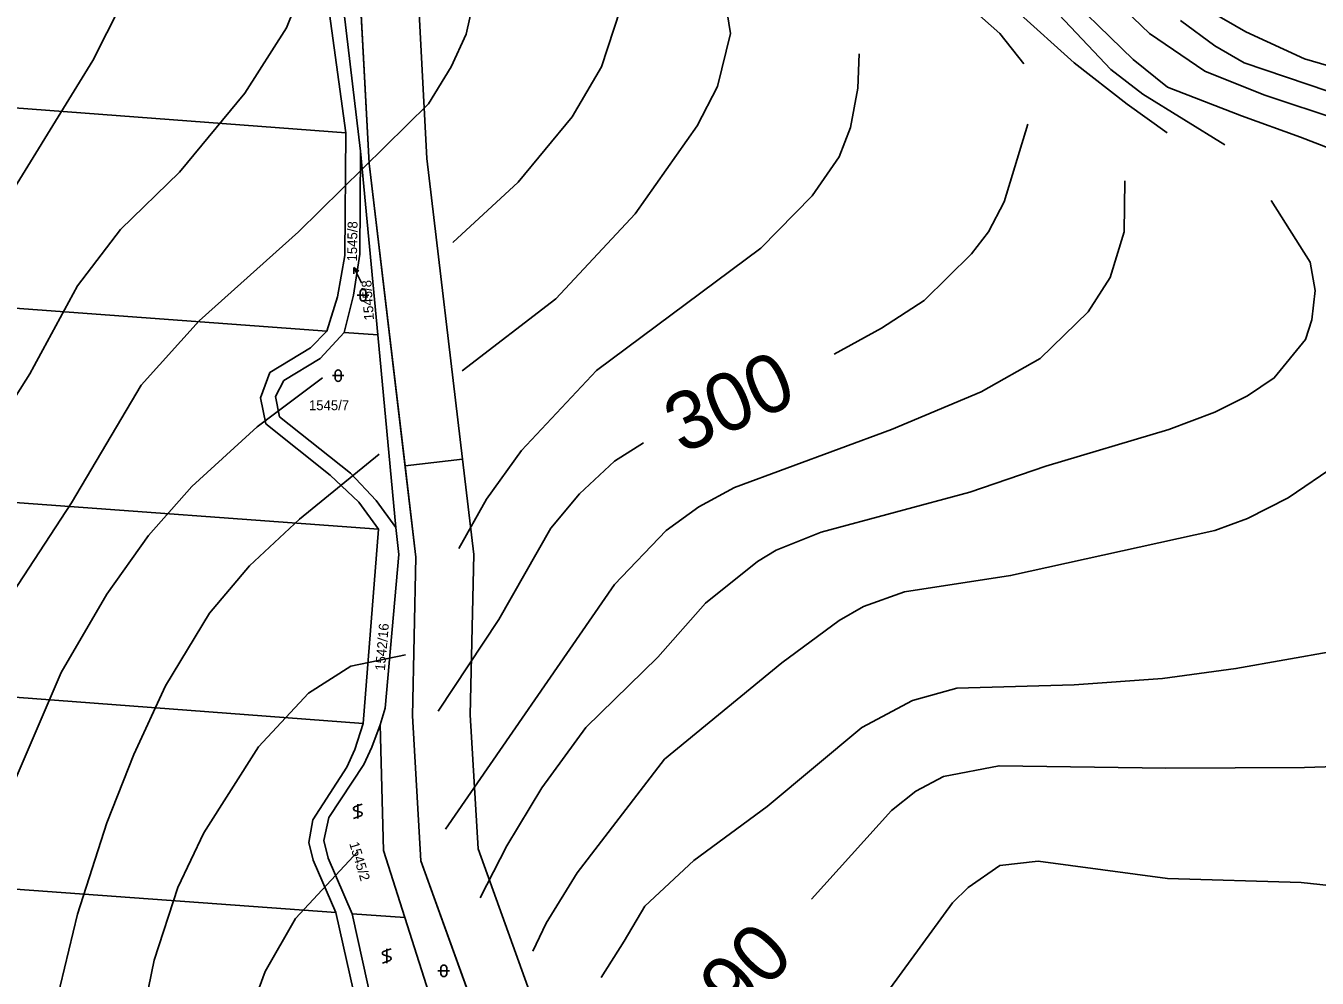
# Model space of a CAD drawing. Extents: x -555860 to -552701, y -1187050 to -1182291.
# Drawn here: x -553524.5 to -553301.3, y -1184480.9 to -1184316.2 of the extents above; entities that cross this region are included whole.
import ezdxf

# ---------------------------------------------------------------- set-up
doc = ezdxf.new("R2010")
doc.units = 0
for name, color, linetype in [('LEG_2b', 7, 'Continuous'), ('Level 16', 7, 'Continuous'), ('Level 25', 7, 'Continuous'), ('Level 28', 7, 'Continuous'), ('Level 30', 7, 'Continuous'), ('Level 40', 7, 'Continuous'), ('Level 41', 7, 'Continuous'), ('navrh_BV', 7, 'Continuous')]:
    doc.layers.add(name, color=color, linetype=linetype)

msp = doc.modelspace()

# ---------------------------------------------------------------- linework, layer by layer
at = {"layer": 'Level 16'}
for p, q in [((-553467.79, -1184357.99), (-553467.81, -1184359.1)), ((-553466.49, -1184360.69), (-553467.79, -1184357.99)), ((-553467.79, -1184357.99), (-553466.91, -1184358.67))]:
    msp.add_line(p, q, dxfattribs=at)
at = {"layer": 'Level 25'}
for p, q in [((-553466.71, -1184362.3), (-553466.71, -1184363.3)), ((-553465.71, -1184363.3), (-553465.71, -1184362.3)), ((-553467.21, -1184362.8), (-553465.21, -1184362.8)), ((-553471.5, -1184376.71), (-553469.5, -1184376.71)), ((-553471, -1184376.21), (-553471, -1184377.21)), ((-553470, -1184377.21), (-553470, -1184376.21)), ((-553466.38, -1184450.77), (-553467.68, -1184451.25)), ((-553467.13, -1184450.77), (-553467.13, -1184453.27)), ((-553467.88, -1184453.27), (-553466.58, -1184452.78)), ((-553467.68, -1184451.85), (-553466.58, -1184452.18)), ((-553461.37, -1184475.77), (-553462.67, -1184476.25)), ((-553462.12, -1184475.77), (-553462.12, -1184478.27)), ((-553462.87, -1184478.27), (-553461.57, -1184477.78)), ((-553462.67, -1184476.85), (-553461.57, -1184477.18)), ((-553453.25, -1184479.59), (-553451.25, -1184479.59)), ((-553452.75, -1184479.09), (-553452.75, -1184480.09)), ((-553451.75, -1184480.09), (-553451.75, -1184479.09))]:
    msp.add_line(p, q, dxfattribs=at)
for centre, radius, start, end in [((-553466.21, -1184362.3), 0.5, 0, 180), ((-553466.21, -1184363.3), 0.5, 180, 359.9879), ((-553470.5, -1184376.21), 0.5, 0, 180), ((-553470.5, -1184377.21), 0.5, 180, 359.9879), ((-553467.55, -1184451.55), 0.329, 113.579, 246.421), ((-553466.71, -1184452.48), 0.329, 293.574, 66.426), ((-553462.54, -1184476.55), 0.329, 113.579, 246.421), ((-553461.7, -1184477.48), 0.329, 293.574, 66.426), ((-553452.25, -1184479.09), 0.5, 0, 180), ((-553452.25, -1184480.09), 0.5, 180, 359.9879)]:
    msp.add_arc(centre, radius, start, end, dxfattribs=at)
at = {"layer": 'Level 28'}
msp.add_lwpolyline([(-553467.28, -1184300.23), (-553465.17, -1184340.04), (-553457.06, -1184408.09), (-553457.68, -1184435.54), (-553456.19, -1184460.56), (-553444.75, -1184492.37), (-553437.91, -1184522.5), (-553434.81, -1184546.62), (-553427.72, -1184563.27), (-553424.6, -1184586.76), (-553427.11, -1184644.58), (-553428.86, -1184666.17), (-553428.43, -1184679.9), (-553426.63, -1184719.81), (-553426.44, -1184741.39), (-553426.41, -1184744.45), (-553424.26, -1184745.39), (-553412.03, -1184750.71), (-553395.99, -1184772.89), (-553382.37, -1184791.04), (-553367.78, -1184818.73), (-553358.23, -1184838.81), (-553335.3, -1184893.6), (-553329.69, -1184910.28)], dxfattribs=at)
at = {"layer": 'Level 30'}
for points in [[(-553449.01, -1184391.14), (-553455.2, -1184339.18), (-553457.34, -1184298.75)], [(-553467.28, -1184300.23), (-553465.17, -1184340.04), (-553458.94, -1184392.32)], [(-553458.94, -1184392.32), (-553449.01, -1184391.14)], [(-553449.01, -1184391.14), (-553458.94, -1184392.32)], [(-553320.39, -1184906.56), (-553325.94, -1184890.07), (-553349.1, -1184834.73), (-553358.84, -1184814.25), (-553373.89, -1184785.67), (-553387.94, -1184766.96), (-553405.53, -1184742.63), (-553416.47, -1184737.87), (-553416.63, -1184719.54), (-553418.44, -1184679.52), (-553418.85, -1184666.42), (-553417.13, -1184645.2), (-553414.57, -1184586.31), (-553417.99, -1184560.6), (-553425.07, -1184543.97), (-553428.05, -1184520.75), (-553435.13, -1184489.56), (-553446.29, -1184458.53), (-553447.67, -1184435.35), (-553447.05, -1184407.61), (-553449.01, -1184391.14)], [(-553458.94, -1184392.32), (-553457.06, -1184408.09), (-553457.68, -1184435.54), (-553456.19, -1184460.56), (-553444.75, -1184492.37), (-553437.91, -1184522.5), (-553434.81, -1184546.62), (-553427.72, -1184563.27), (-553424.6, -1184586.76), (-553427.11, -1184644.58), (-553428.86, -1184666.17), (-553428.43, -1184679.9), (-553426.63, -1184719.81), (-553426.44, -1184741.39), (-553426.41, -1184744.45), (-553424.26, -1184745.39), (-553412.03, -1184750.71), (-553395.99, -1184772.89), (-553382.37, -1184791.04), (-553367.78, -1184818.73), (-553358.23, -1184838.81), (-553335.3, -1184893.6), (-553329.69, -1184910.28)]]:
    msp.add_lwpolyline(points, dxfattribs=at)
at = {"layer": 'Level 40'}
for points in [[(-553475.36, -1184306.41), (-553479.45, -1184316.57), (-553486.65, -1184327.86), (-553497.94, -1184341.55), (-553508.1, -1184351.43), (-553515.58, -1184361.16), (-553523.77, -1184376.41), (-553548.04, -1184414.79)], [(-553327.23, -1184334.71), (-553334.12, -1184329.8), (-553343.28, -1184322.64), (-553353.16, -1184313.75)], [(-553174.6, -1184378.48), (-553188.15, -1184376.28), (-553199.72, -1184373.98), (-553207.24, -1184372.03), (-553225.3, -1184366.67), (-553229.82, -1184364.69), (-553235.14, -1184361.41), (-553239.32, -1184356.74), (-553241.09, -1184351.75), (-553241.75, -1184346.93), (-553243.51, -1184340.14), (-553244.78, -1184337.88), (-553252.68, -1184334.92), (-553262.84, -1184333.79), (-553303.48, -1184321.94), (-553313.64, -1184317.28), (-553319.71, -1184313.75)], [(-553351.32, -1184333.26), (-553355.38, -1184346.65), (-553358.09, -1184351.85), (-553361.06, -1184355.66), (-553369.24, -1184363.7), (-553376.58, -1184368.5), (-553384.79, -1184373.02)], [(-553417.73, -1184388.35), (-553422.72, -1184391.51), (-553428.79, -1184397.15), (-553433.73, -1184403.08), (-553442.76, -1184418.88), (-553453.21, -1184434.69)], [(-553196.95, -1184391.27), (-553193.13, -1184402.65), (-553190.87, -1184412.25), (-553190.45, -1184417.05), (-553192, -1184426.64), (-553194.26, -1184431.3), (-553197.65, -1184434.26), (-553201.6, -1184436.52), (-553211.76, -1184439.48), (-553221.92, -1184441.18), (-553237.16, -1184442.31), (-553303.48, -1184444.42), (-553327.47, -1184444.56), (-553356.26, -1184444.14), (-553365.86, -1184445.98), (-553370.65, -1184448.52), (-553374.89, -1184451.9), (-553388.7, -1184467.21)], [(-553467.09, -1184458.96), (-553477.89, -1184470.52), (-553483.12, -1184479.7), (-553486.23, -1184488.17), (-553498.12, -1184524.3), (-553505.92, -1184548.23), (-553508.25, -1184554.11), (-553511.16, -1184559.93), (-553514.34, -1184565.55), (-553517.81, -1184570.47), (-553522.39, -1184575.6), (-553526.97, -1184579.34)]]:
    msp.add_lwpolyline(points, dxfattribs=at)
at = {"layer": 'Level 41'}
for points in [[(-553446.35, -1184270.08), (-553441.64, -1184274.1), (-553435.14, -1184280.73), (-553431.47, -1184286.37), (-553423.43, -1184302.18), (-553422.3, -1184306.41), (-553421.74, -1184313.47), (-553424.98, -1184323.34), (-553430.06, -1184331.95), (-553439.38, -1184343.24), (-553450.67, -1184353.69)], [(-553908.87, -1184294.28), (-553885.3, -1184328.71), (-553871.76, -1184345.08), (-553838.59, -1184377.82), (-553828.01, -1184386.85), (-553810.94, -1184399.55), (-553759.43, -1184434.97), (-553750.26, -1184440.75), (-553736, -1184447.25), (-553724.01, -1184450.07), (-553711.87, -1184450.49), (-553696.92, -1184449.5), (-553630.59, -1184442.17), (-553608.86, -1184438.21), (-553594.75, -1184434.12), (-553586.28, -1184429.32), (-553576.4, -1184419.87), (-553571.79, -1184413.84), (-553554.95, -1184386.57), (-553542.96, -1184369.63), (-553530.68, -1184351), (-553512.9, -1184322.22), (-553500.9, -1184298.51)], [(-553231.45, -1184374.87), (-553239.98, -1184369.21), (-553245.06, -1184364.55), (-553247.06, -1184361.17), (-553251.41, -1184350.44), (-553253.39, -1184347.62), (-553256.07, -1184345.36), (-553258.89, -1184344.09), (-553275.54, -1184341.13), (-553281.19, -1184339.57), (-553296.99, -1184332.66), (-553310.54, -1184328.14), (-553320.7, -1184324.05), (-553330.3, -1184317.56), (-553352.73, -1184295.97)], [(-553449.08, -1184375.86), (-553432.89, -1184363.42), (-553419.2, -1184348.75), (-553408.47, -1184333.51), (-553404.95, -1184326.73), (-553402.69, -1184317.56), (-553404.06, -1184308.92)], [(-553347.09, -1184308.39), (-553333.12, -1184322.08), (-553327.19, -1184326.87), (-553314.35, -1184331.81), (-553304.19, -1184335.48), (-553289.69, -1184341.06), (-553264.11, -1184349.59), (-553259.88, -1184352.98), (-553255.93, -1184358.34), (-553250.14, -1184368.5), (-553246.95, -1184372.24)], [(-553533.22, -1184424.1), (-553516.57, -1184398.7), (-553504.57, -1184378.38), (-553494.55, -1184367.23), (-553477.34, -1184351.85), (-553454.9, -1184329.7), (-553450.95, -1184323.35), (-553448.41, -1184317.7), (-553447.14, -1184312.06)], [(-553347.93, -1184312.2), (-553336.93, -1184323.77), (-553331.43, -1184328.06), (-553317.24, -1184336.84)], [(-553352.01, -1184322.8), (-553356.12, -1184317.56), (-553360.64, -1184313.61)], [(-553324.93, -1184315.3), (-553319.01, -1184319.68), (-553313.93, -1184322.64), (-553266.79, -1184338.59), (-553253.24, -1184340.7), (-553247.88, -1184343.1), (-553245.91, -1184345.5), (-553243.3, -1184357.51), (-553241.67, -1184360.74), (-553236.59, -1184366.53), (-553232.92, -1184368.78), (-553226.98, -1184371.24), (-553194.26, -1184381.91), (-553186.89, -1184384.5)], [(-553449.65, -1184406.58), (-553444.89, -1184398.05), (-553438.81, -1184389.67), (-553425.83, -1184375.84), (-553397.47, -1184354.67), (-553388.57, -1184345.64), (-553383.92, -1184338.87), (-553381.94, -1184333.79), (-553380.67, -1184327.02), (-553380.45, -1184321.09)], [(-553451.94, -1184455.11), (-553422.72, -1184412.81), (-553413.84, -1184403.5), (-553408.19, -1184399.41), (-553401.98, -1184396.02), (-553374.89, -1184386), (-553359.36, -1184379.51), (-553349.2, -1184373.72), (-553340.88, -1184365.68), (-553337.07, -1184359.75), (-553334.67, -1184351.85), (-553334.53, -1184343.01)], [(-553309.25, -1184346.44), (-553302.49, -1184357.07), (-553301.65, -1184362.01), (-553302.21, -1184367.09), (-553303.34, -1184370.48), (-553308.7, -1184377.11), (-553313.36, -1184380.22), (-553319.01, -1184383.04), (-553326.91, -1184386), (-553348.22, -1184392.35), (-553361.34, -1184396.87), (-553387.02, -1184403.78), (-553394.79, -1184406.89), (-553398.03, -1184408.86), (-553407.03, -1184416.02), (-553415.25, -1184425.37), (-553427.67, -1184437.51), (-553435.29, -1184447.95), (-553441.35, -1184457.97), (-553445.96, -1184466.96)], [(-553284.49, -1184352.97), (-553281.2, -1184358.33), (-553278.22, -1184367.09), (-553279.07, -1184372.46), (-553280.9, -1184376.12), (-553284.85, -1184380.92), (-553297.84, -1184392.07), (-553306.31, -1184397.85), (-553313.36, -1184401.38), (-553319.01, -1184403.5), (-553354.29, -1184411.26), (-553372.63, -1184414.08), (-553379.69, -1184416.62), (-553383.92, -1184419.02), (-553393.8, -1184426.36), (-553414.12, -1184443.01), (-553429.22, -1184462.63), (-553434.58, -1184471.38), (-553436.85, -1184476.17)], [(-553527.86, -1184450.21), (-553518.4, -1184428.05), (-553510.5, -1184414.51), (-553503.3, -1184404.35), (-553495.82, -1184395.88), (-553484.53, -1184385.58), (-553473.24, -1184377.11)], [(-553425.02, -1184480.75), (-553421.07, -1184474.49), (-553417.5, -1184468.41), (-553409.04, -1184460.51), (-553396.34, -1184451.2), (-553379.97, -1184437.51), (-553371.22, -1184432.85), (-553363.6, -1184430.73), (-553343.28, -1184430.17), (-553328.04, -1184429.04), (-553315.34, -1184427.35), (-553289.94, -1184422.83), (-553258.89, -1184420.29), (-553250.7, -1184418.74), (-553245.91, -1184416.76), (-553237.44, -1184411.12), (-553232.26, -1184404.32), (-553230.93, -1184397.79), (-553231.57, -1184393.65), (-553233.03, -1184390.36), (-553238.76, -1184382.56)], [(-553463.43, -1184390.3), (-553477.2, -1184401.52), (-553485.81, -1184409.57), (-553492.72, -1184417.75), (-553500.34, -1184430.31), (-553505.84, -1184442.17), (-553510.5, -1184454.02), (-553515.58, -1184469.82), (-553520.8, -1184491.56), (-553523.77, -1184501.43), (-553535.53, -1184519.8)], [(-553533.2, -1184551.89), (-553524.11, -1184541.53), (-553520.81, -1184536.59), (-553518.09, -1184531.09), (-553514.49, -1184521.8), (-553508.73, -1184508.98), (-553502.32, -1184477.73), (-553498.22, -1184465.17), (-553493.71, -1184455.71), (-553484.25, -1184440.9), (-553475.64, -1184431.58), (-553468.31, -1184426.93), (-553458.85, -1184424.95)], [(-553288.52, -1184466.01), (-553304.05, -1184464.32), (-553327.19, -1184463.61), (-553349.49, -1184460.65), (-553356.12, -1184461.36), (-553361.62, -1184465.17), (-553364.3, -1184467.85), (-553375.03, -1184482.52), (-553389.99, -1184498.05), (-553391.54, -1184500.87), (-553394.5, -1184510.75), (-553398.3, -1184520.9), (-553406.7, -1184534.82), (-553411.05, -1184545.79), (-553413.54, -1184554.11), (-553412.99, -1184561.04), (-553410.49, -1184574.91), (-553409.52, -1184587.39), (-553410.22, -1184605.41), (-553411.88, -1184620.39), (-553413.41, -1184628.71), (-553416.18, -1184638.69), (-553419.51, -1184647.01), (-553423.21, -1184654)]]:
    msp.add_lwpolyline(points, dxfattribs=at)
at = {"layer": 'navrh_BV'}
for p, q in [((-553474.07, -1184299.18), (-553469.17, -1184334.74)), ((-553466.62, -1184337.91), (-553471.33, -1184298.69)), ((-553465.17, -1184340.04), (-553467.28, -1184300.23)), ((-553617.6, -1184323.55), (-553469.17, -1184334.74)), ((-553469.17, -1184334.74), (-553469.37, -1184355.92)), ((-553466.78, -1184355.69), (-553466.62, -1184337.91)), ((-553463.65, -1184369.68), (-553466.62, -1184337.91)), ((-553457.06, -1184408.09), (-553465.17, -1184340.04)), ((-553467.85, -1184362.82), (-553466.78, -1184355.69)), ((-553469.37, -1184355.92), (-553470.63, -1184363.07)), ((-553619.55, -1184358.13), (-553472.44, -1184369.03)), ((-553470.63, -1184363.07), (-553472.44, -1184369.03)), ((-553469.45, -1184369.25), (-553467.85, -1184362.82)), ((-553472.44, -1184369.03), (-553475.26, -1184371.91)), ((-553473.59, -1184373.77), (-553469.45, -1184369.25)), ((-553469.45, -1184369.25), (-553463.65, -1184369.68)), ((-553460.53, -1184402.96), (-553463.65, -1184369.68)), ((-553475.26, -1184371.91), (-553482.31, -1184376.16)), ((-553479.88, -1184377.55), (-553473.59, -1184373.77)), ((-553482.31, -1184376.16), (-553483.93, -1184380.52)), ((-553481.34, -1184380.29), (-553479.88, -1184377.55)), ((-553480.62, -1184383.84), (-553481.34, -1184380.29)), ((-553483.93, -1184380.52), (-553483.02, -1184385.06)), ((-553468.4, -1184393.59), (-553480.62, -1184383.84)), ((-553483.02, -1184385.06), (-553471.89, -1184393.9)), ((-553621.39, -1184391.68), (-553463.52, -1184403.23)), ((-553463.96, -1184398.31), (-553468.4, -1184393.59)), ((-553471.89, -1184393.9), (-553466.95, -1184398.58)), ((-553466.95, -1184398.58), (-553463.52, -1184403.23)), ((-553460.53, -1184402.96), (-553463.96, -1184398.31)), ((-553463.52, -1184403.23), (-553466.21, -1184436.81)), ((-553460.01, -1184407.61), (-553460.53, -1184402.96)), ((-553462.37, -1184434.2), (-553460.01, -1184407.61)), ((-553457.68, -1184435.54), (-553457.06, -1184408.09)), ((-553623.25, -1184425.04), (-553466.21, -1184436.81)), ((-553463.22, -1184437.05), (-553462.37, -1184434.2)), ((-553456.19, -1184460.56), (-553457.68, -1184435.54)), ((-553466.21, -1184436.81), (-553467.64, -1184441.35)), ((-553464.67, -1184440.93), (-553463.22, -1184437.05)), ((-553463.22, -1184437.05), (-553462.68, -1184458.78)), ((-553467.64, -1184441.35), (-553469.03, -1184444.37)), ((-553466.06, -1184443.95), (-553464.67, -1184440.93)), ((-553469.03, -1184444.37), (-553474.91, -1184453.48)), ((-553472.14, -1184453.08), (-553466.06, -1184443.95)), ((-553474.91, -1184453.48), (-553475.57, -1184457.4)), ((-553472.99, -1184457.04), (-553472.14, -1184453.08)), ((-553624.84, -1184458.33), (-553470.88, -1184469.53)), ((-553475.57, -1184457.4), (-553474.83, -1184460.49)), ((-553472.26, -1184460.13), (-553472.99, -1184457.04)), ((-553474.83, -1184460.49), (-553470.88, -1184469.53)), ((-553468.09, -1184469.73), (-553472.26, -1184460.13)), ((-553462.68, -1184458.78), (-553458.99, -1184470.39)), ((-553444.75, -1184492.37), (-553456.19, -1184460.56)), ((-553470.88, -1184469.53), (-553464.94, -1184496.27)), ((-553458.99, -1184470.39), (-553468.09, -1184469.73)), ((-553462.27, -1184495.9), (-553468.09, -1184469.73)), ((-553458.99, -1184470.39), (-553451.96, -1184492.49))]:
    msp.add_line(p, q, dxfattribs=at)

# ---------------------------------------------------------------- texts
at = {"layer": 'LEG_2b'}
for s, rotation, p in [('1545/8', 94, (-553464.31, -1184367.08)), ('1542/16', 85, (-553462.44, -1184427.78)), ('1545/2', 287, (-553468.61, -1184457.58))]:
    msp.add_text(s, height=1.7, rotation=rotation, dxfattribs=at).set_placement(p)
msp.add_text('1545/7', height=1.7, dxfattribs=at).set_placement((-553475.56, -1184382.68))
at = {"layer": 'Level 16'}
msp.add_text('1545/8', height=1.7, rotation=89.1797, dxfattribs=at).set_placement((-553467.26, -1184356.98))
at = {"layer": 'Level 40'}
for s, rotation, p in [('300', 24.1146, (-553411.13, -1184390.31)), ('290', 45.7659, (-553406.93, -1184493.36))]:
    msp.add_text(s, height=10, rotation=rotation, dxfattribs=at).set_placement(p)

doc.saveas('drawing.dxf')
